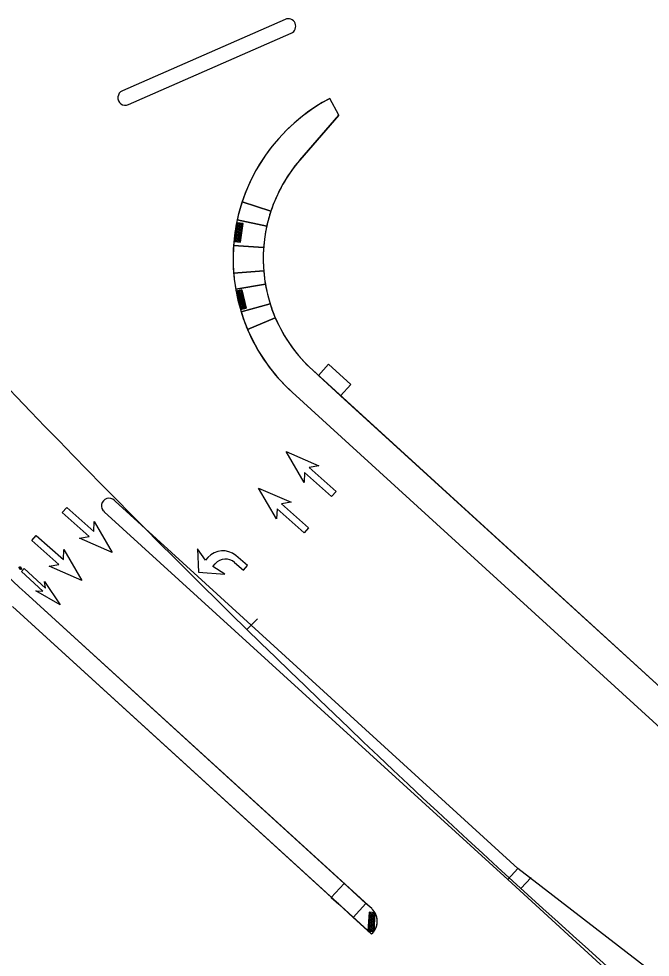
# Model space of a CAD drawing. Extents: x -5665 to 1997148, y 4 to 827579.
# Drawn here: x 1970644.1 to 1970811.6, y 803376.5 to 803625.5 of the extents above; entities that cross this region are included whole.
import ezdxf

# ---------------------------------------------------------------- set-up
doc = ezdxf.new("R2010")
doc.units = 0
for name, color, linetype in [('RD_HC_CL_Rel', 7, 'Continuous'), ('RD_HC_Data_Tic_Rel', 7, 'Continuous'), ('RD_PD_SW', 7, 'Continuous'), ('RD_Sketch8', 7, 'Continuous')]:
    doc.layers.add(name, color=color, linetype=linetype)

msp = doc.modelspace()

# ---------------------------------------------------------------- linework, layer by layer
at = {"layer": 'RD_HC_CL_Rel'}
msp.add_arc((1972709.1, 805510.19), 2864.79, 221.47902, 228.40581, dxfattribs=at)
at = {"layer": 'RD_HC_Data_Tic_Rel'}
for p, q in [((1970704.63, 803463.45), (1970707.43, 803466.31)), ((1970777.29, 803394.75), (1970779.98, 803397.7))]:
    msp.add_line(p, q, dxfattribs=at)
at = {"layer": 'RD_PD_SW'}
for p, q in [((1970714.77, 803625.36), (1970671.56, 803606.4)), ((1970673.16, 803602.74), (1970716.37, 803621.7)), ((1970728.95, 803599.98), (1970726.63, 803604.4)), ((1970728.95, 803599.98), (1970726.63, 803604.4)), ((1970728.95, 803599.98), (1970718.65, 803588.03)), ((1970718.65, 803588.03), (1970728.95, 803599.98)), ((1970703.36, 803576.97), (1970710.95, 803574.46)), ((1970710.95, 803574.46), (1970703.36, 803576.97)), ((1970703.36, 803576.97), (1970710.95, 803574.46)), ((1970702.04, 803572.17), (1970709.86, 803570.46)), ((1970709.86, 803570.46), (1970702.04, 803572.17)), ((1970702.04, 803572.17), (1970709.86, 803570.46)), ((1970701.06, 803565.37), (1970709.04, 803564.8)), ((1970709.04, 803564.8), (1970701.06, 803565.37)), ((1970701.06, 803565.37), (1970709.04, 803564.8)), ((1970701.09, 803558.01), (1970709.06, 803558.66)), ((1970709.06, 803558.66), (1970701.09, 803558.01)), ((1970701.09, 803558.01), (1970709.06, 803558.66)), ((1970701.63, 803553.77), (1970709.51, 803555.12)), ((1970709.51, 803555.12), (1970701.63, 803553.77)), ((1970701.63, 803553.77), (1970709.51, 803555.12)), ((1970703.05, 803547.78), (1970710.78, 803549.87)), ((1970710.78, 803549.87), (1970703.05, 803547.78)), ((1970703.05, 803547.78), (1970710.78, 803549.87)), ((1970704.78, 803543.07), (1970712.14, 803546.21)), ((1970712.14, 803546.21), (1970704.78, 803543.07)), ((1970704.78, 803543.07), (1970712.14, 803546.21)), ((1970726.26, 803533.85), (1970723.57, 803530.89)), ((1970726.26, 803533.85), (1970723.57, 803530.89)), ((1970732.17, 803528.46), (1970726.26, 803533.85)), ((1970732.17, 803528.46), (1970726.26, 803533.85)), ((1970844.51, 803420.55), (1970721.97, 803532.35)), ((1970723.57, 803530.89), (1970721.97, 803532.35)), ((1970723.57, 803530.89), (1970729.48, 803525.5)), ((1970729.48, 803525.5), (1970723.57, 803530.89)), ((1970732.17, 803528.46), (1970729.48, 803525.5)), ((1970729.48, 803525.5), (1970732.17, 803528.46)), ((1970830.78, 803422.25), (1970716.58, 803526.44)), ((1970716.58, 803526.44), (1970827.08, 803425.62)), ((1970832.48, 803431.53), (1970729.48, 803525.5)), ((1970666.78, 803494.74), (1970696.45, 803467.67)), ((1970776.49, 803400.06), (1970691.61, 803477.5)), ((1970737.71, 803389.4), (1970645.75, 803473.29)), ((1970730.37, 803396.09), (1970645.75, 803473.29)), ((1970737.64, 803382.69), (1970642.38, 803469.6)), ((1970642.38, 803469.6), (1970729.01, 803390.56)), ((1970696.45, 803467.67), (1970773.79, 803397.1)), ((1970776.49, 803400.06), (1970773.79, 803397.1)), ((1970773.79, 803397.1), (1970776.49, 803400.06)), ((1970993.3, 803233.01), (1970776.49, 803400.06)), ((1970730.37, 803396.09), (1970727, 803392.4)), ((1970727, 803392.4), (1970730.37, 803396.09)), ((1970730.37, 803396.09), (1970727, 803392.4)), ((1970732.39, 803394.27), (1970730.37, 803396.09)), ((1970773.79, 803397.1), (1970844.8, 803332.32)), ((1970736.17, 803390.8), (1970732.68, 803393.99)), ((1970729.01, 803390.56), (1970727, 803392.4)), ((1970729.01, 803390.56), (1970732.84, 803387.07)), ((1970732.84, 803387.07), (1970736.17, 803390.8)), ((1970732.84, 803387.07), (1970736.17, 803390.8)), ((1970736.17, 803390.8), (1970732.84, 803387.07)), ((1970737.71, 803389.4), (1970736.17, 803390.8)), ((1970732.84, 803387.07), (1970737.66, 803382.67)), ((1970737.66, 803382.67), (1970737.77, 803382.79))]:
    msp.add_line(p, q, dxfattribs=at)
for points in [[(1970717.39, 803624.33), (1970717.4, 803624.34)], [(1970701.72, 803553.21), (1970701.73, 803553.21)], [(1970701.73, 803553.21), (1970703.28, 803553.58), (1970704.44, 803548.73), (1970702.88, 803548.36)], [(1970702.88, 803548.36), (1970702.88, 803548.36)], [(1970691.61, 803477.5), (1970669.68, 803497.51), (1970669.44, 803497.73)], [(1970727, 803392.4), (1970727, 803392.4), (1970729.01, 803390.56)], [(1970737.77, 803382.79), (1970737.98, 803383.02), (1970737.98, 803383.02)]]:
    msp.add_lwpolyline(points, dxfattribs=at)
for points in [[(1970702.93, 803566.26), (1970703.6, 803571.2), (1970702.01, 803571.41), (1970701.34, 803566.47)], [(1970704.44, 803548.73), (1970703.28, 803553.58), (1970701.73, 803553.21), (1970702.88, 803548.36)], [(1970738.33, 803383.35), (1970738.65, 803388.33), (1970737.05, 803388.43), (1970736.73, 803383.45)]]:
    msp.add_lwpolyline(points, close=True, dxfattribs=at)
for centre, radius in [((1970702.16, 803570.28), 0.146), ((1970702.21, 803570.67), 0.146), ((1970702.26, 803571.07), 0.146), ((1970702.21, 803570.67), 0.073), ((1970702.26, 803571.07), 0.073), ((1970702.65, 803570.21), 0.146), ((1970702.7, 803570.61), 0.146), ((1970702.76, 803571), 0.146), ((1970702.7, 803570.61), 0.073), ((1970702.76, 803571), 0.073), ((1970703.21, 803570.54), 0.146), ((1970703.26, 803570.94), 0.146), ((1970703.21, 803570.54), 0.073), ((1970703.26, 803570.94), 0.073), ((1970701.83, 803567.9), 0.146), ((1970701.89, 803568.3), 0.146), ((1970701.83, 803567.9), 0.073), ((1970701.94, 803568.69), 0.146), ((1970701.89, 803568.3), 0.073), ((1970702, 803569.09), 0.146), ((1970701.94, 803568.69), 0.073), ((1970702.05, 803569.49), 0.146), ((1970702, 803569.09), 0.073), ((1970702.1, 803569.88), 0.146), ((1970702.05, 803569.49), 0.073), ((1970702.1, 803569.88), 0.073), ((1970702.16, 803570.28), 0.073), ((1970702.33, 803567.83), 0.146), ((1970702.38, 803568.23), 0.146), ((1970702.33, 803567.83), 0.073), ((1970702.44, 803568.63), 0.146), ((1970702.38, 803568.23), 0.073), ((1970702.49, 803569.02), 0.146), ((1970702.44, 803568.63), 0.073), ((1970702.54, 803569.42), 0.146), ((1970702.49, 803569.02), 0.073), ((1970702.6, 803569.81), 0.146), ((1970702.54, 803569.42), 0.073), ((1970702.6, 803569.81), 0.073), ((1970702.65, 803570.21), 0.073), ((1970702.83, 803567.76), 0.146), ((1970702.89, 803568.16), 0.146), ((1970702.94, 803568.56), 0.146), ((1970702.89, 803568.16), 0.073), ((1970702.99, 803568.95), 0.146), ((1970702.94, 803568.56), 0.073), ((1970703.05, 803569.35), 0.146), ((1970702.99, 803568.95), 0.073), ((1970703.1, 803569.75), 0.146), ((1970703.05, 803569.35), 0.073), ((1970703.15, 803570.14), 0.146), ((1970703.1, 803569.75), 0.073), ((1970703.15, 803570.14), 0.073), ((1970701.67, 803566.71), 0.146), ((1970701.73, 803567.11), 0.146), ((1970701.67, 803566.71), 0.073), ((1970701.78, 803567.5), 0.146), ((1970701.73, 803567.11), 0.073), ((1970701.78, 803567.5), 0.073), ((1970702.17, 803566.64), 0.146), ((1970702.22, 803567.04), 0.146), ((1970702.17, 803566.64), 0.073), ((1970702.27, 803567.44), 0.146), ((1970702.22, 803567.04), 0.073), ((1970702.27, 803567.44), 0.073), ((1970702.67, 803566.58), 0.146), ((1970702.73, 803566.97), 0.146), ((1970702.67, 803566.58), 0.073), ((1970702.78, 803567.37), 0.146), ((1970702.73, 803566.97), 0.073), ((1970702.78, 803567.37), 0.073), ((1970702.83, 803567.76), 0.073), ((1970702.09, 803552.99), 0.146), ((1970702.09, 803552.99), 0.073), ((1970702.57, 803553.1), 0.146), ((1970702.57, 803553.1), 0.073), ((1970703.07, 803553.22), 0.146), ((1970703.07, 803553.22), 0.073), ((1970703.16, 803552.83), 0.146), ((1970702.18, 803552.6), 0.146), ((1970702.18, 803552.6), 0.073), ((1970702.27, 803552.21), 0.146), ((1970702.27, 803552.21), 0.073), ((1970702.36, 803551.82), 0.146), ((1970702.36, 803551.82), 0.073), ((1970702.46, 803551.43), 0.146), ((1970702.46, 803551.43), 0.073), ((1970702.55, 803551.04), 0.146), ((1970702.55, 803551.04), 0.073), ((1970702.64, 803550.65), 0.146), ((1970702.66, 803552.71), 0.146), ((1970702.64, 803550.65), 0.073), ((1970702.66, 803552.71), 0.073), ((1970702.76, 803552.32), 0.146), ((1970702.76, 803552.32), 0.073), ((1970702.85, 803551.93), 0.146), ((1970702.85, 803551.93), 0.073), ((1970702.94, 803551.54), 0.146), ((1970702.94, 803551.54), 0.073), ((1970703.03, 803551.16), 0.146), ((1970703.03, 803551.16), 0.073), ((1970703.13, 803550.77), 0.146), ((1970703.13, 803550.77), 0.073), ((1970703.22, 803550.38), 0.146), ((1970703.16, 803552.83), 0.073), ((1970703.25, 803552.44), 0.146), ((1970703.22, 803550.38), 0.073), ((1970703.25, 803552.44), 0.073), ((1970703.34, 803552.05), 0.146), ((1970703.34, 803552.05), 0.073), ((1970703.44, 803551.66), 0.146), ((1970703.44, 803551.66), 0.073), ((1970703.53, 803551.27), 0.146), ((1970703.53, 803551.27), 0.073), ((1970703.62, 803550.88), 0.146), ((1970703.62, 803550.88), 0.073), ((1970703.71, 803550.5), 0.146), ((1970703.71, 803550.5), 0.073), ((1970702.73, 803550.26), 0.146), ((1970702.73, 803550.26), 0.073), ((1970702.83, 803549.87), 0.146), ((1970702.83, 803549.87), 0.073), ((1970702.92, 803549.48), 0.146), ((1970702.92, 803549.48), 0.073), ((1970703.01, 803549.09), 0.146), ((1970703.01, 803549.09), 0.073), ((1970703.1, 803548.71), 0.146), ((1970703.1, 803548.71), 0.073), ((1970703.31, 803549.99), 0.146), ((1970703.31, 803549.99), 0.073), ((1970703.4, 803549.6), 0.146), ((1970703.4, 803549.6), 0.073), ((1970703.5, 803549.21), 0.146), ((1970703.5, 803549.21), 0.073), ((1970703.59, 803548.82), 0.146), ((1970703.59, 803548.82), 0.073), ((1970703.81, 803550.11), 0.146), ((1970703.81, 803550.11), 0.073), ((1970703.9, 803549.72), 0.146), ((1970703.9, 803549.72), 0.073), ((1970703.99, 803549.33), 0.146), ((1970703.99, 803549.33), 0.073), ((1970704.08, 803548.94), 0.146), ((1970704.08, 803548.94), 0.073), ((1970737.2, 803386.11), 0.146), ((1970737.23, 803386.51), 0.146), ((1970737.25, 803386.91), 0.146), ((1970737.28, 803387.31), 0.146), ((1970737.2, 803386.11), 0.073), ((1970737.23, 803386.51), 0.073), ((1970737.3, 803387.71), 0.146), ((1970737.33, 803388.11), 0.146), ((1970737.25, 803386.91), 0.073), ((1970737.28, 803387.31), 0.073), ((1970737.3, 803387.71), 0.073), ((1970737.33, 803388.11), 0.073), ((1970737.7, 803386.08), 0.146), ((1970737.72, 803386.48), 0.146), ((1970737.75, 803386.88), 0.146), ((1970737.7, 803386.08), 0.073), ((1970737.78, 803387.28), 0.146), ((1970737.72, 803386.48), 0.073), ((1970737.8, 803387.68), 0.146), ((1970737.83, 803388.07), 0.146), ((1970737.75, 803386.88), 0.073), ((1970737.78, 803387.28), 0.073), ((1970737.8, 803387.68), 0.073), ((1970737.83, 803388.07), 0.073), ((1970738.21, 803386.05), 0.146), ((1970738.23, 803386.45), 0.146), ((1970738.26, 803386.84), 0.146), ((1970738.21, 803386.05), 0.073), ((1970738.28, 803387.24), 0.146), ((1970738.31, 803387.64), 0.146), ((1970738.23, 803386.45), 0.073), ((1970738.26, 803386.84), 0.073), ((1970738.34, 803388.04), 0.146), ((1970738.28, 803387.24), 0.073), ((1970738.31, 803387.64), 0.073), ((1970738.34, 803388.04), 0.073), ((1970737.04, 803383.72), 0.146), ((1970737.07, 803384.12), 0.146), ((1970737.1, 803384.51), 0.146), ((1970737.04, 803383.72), 0.073), ((1970737.12, 803384.91), 0.146), ((1970737.15, 803385.31), 0.146), ((1970737.07, 803384.12), 0.073), ((1970737.1, 803384.51), 0.073), ((1970737.17, 803385.71), 0.146), ((1970737.12, 803384.91), 0.073), ((1970737.15, 803385.31), 0.073), ((1970737.17, 803385.71), 0.073), ((1970737.54, 803383.68), 0.146), ((1970737.57, 803384.08), 0.146), ((1970737.59, 803384.48), 0.146), ((1970737.62, 803384.88), 0.146), ((1970737.54, 803383.68), 0.073), ((1970737.57, 803384.08), 0.073), ((1970737.65, 803385.28), 0.146), ((1970737.59, 803384.48), 0.073), ((1970737.67, 803385.68), 0.146), ((1970737.62, 803384.88), 0.073), ((1970737.65, 803385.28), 0.073), ((1970737.67, 803385.68), 0.073), ((1970738.05, 803383.65), 0.146), ((1970738.08, 803384.05), 0.146), ((1970738.1, 803384.45), 0.146), ((1970738.13, 803384.85), 0.146), ((1970738.05, 803383.65), 0.073), ((1970738.08, 803384.05), 0.073), ((1970738.15, 803385.25), 0.146), ((1970738.18, 803385.65), 0.146), ((1970738.1, 803384.45), 0.073), ((1970738.13, 803384.85), 0.073), ((1970738.15, 803385.25), 0.073), ((1970738.18, 803385.65), 0.073)]:
    msp.add_circle(centre, radius, dxfattribs=at)
for centre, radius, start, end in [((1970715.57, 803623.53), 2, 23.6969, 113.6969), ((1970715.56, 803623.53), 2, 293.6969, 23.6969), ((1970672.36, 803604.57), 2, 113.6969, 293.6969), ((1970748.93, 803561.9), 48, 117.6849, 227.6252), ((1970748.93, 803561.9), 48, 117.6849, 161.703), ((1970748.93, 803561.9), 40, 139.2138, 227.6252), ((1970748.93, 803561.9), 40, 139.2138, 161.703), ((1970748.93, 803561.9), 48, 161.703, 167.6498), ((1970748.93, 803561.9), 40, 161.703, 167.6498), ((1970748.93, 803561.9), 48, 167.6498, 175.8487), ((1970748.93, 803561.9), 40, 167.6498, 175.8487), ((1970748.93, 803561.9), 48, 175.8487, 184.6443), ((1970748.93, 803561.9), 40, 175.8487, 184.6443), ((1970748.93, 803561.9), 48, 184.6443, 189.7555), ((1970748.93, 803561.9), 40, 184.6443, 189.7555), ((1970748.93, 803561.9), 48, 189.7555, 190.4272), ((1970748.93, 803561.9), 40, 189.7555, 197.5067), ((1970748.93, 803561.9), 48, 196.3807, 197.1011), ((1970748.93, 803561.9), 40, 197.5067, 203.101), ((1970748.93, 803561.9), 48, 197.1011, 203.101), ((1970748.93, 803561.9), 40, 203.101, 227.6252), ((1970748.93, 803561.9), 48, 203.101, 227.6252), ((1970668.03, 803496.31), 2, 45.1089, 231.3537), ((1971384.43, 804282.96), 1096, 225.81579, 227.62524), ((1971384.43, 804282.96), 1096, 225.81579, 227.62524), ((1970736.05, 803397.68), 5, 223.0511, 227.6252), ((1970734.68, 803386.07), 4.5, 311.2119, 47.6252), ((1970734.68, 803386.07), 4.5, 317.24, 47.6252), ((1970734.68, 803386.07), 4.5, 317.2408, 47.6252)]:
    msp.add_arc(centre, radius, start, end, dxfattribs=at)
at = {"layer": 'RD_Sketch8'}
for p, q in [((1970719.81, 803502.49), (1970715.04, 803510.67)), ((1970715.04, 803510.67), (1970723.72, 803506.89)), ((1970723.72, 803506.89), (1970721.11, 803506.48)), ((1970721.11, 803506.48), (1970728.28, 803500.1)), ((1970719.91, 803505.13), (1970719.81, 803502.49)), ((1970727.09, 803498.75), (1970719.91, 803505.13)), ((1970712.49, 803492.83), (1970707.71, 803501)), ((1970707.71, 803501), (1970716.39, 803497.22)), ((1970728.28, 803500.1), (1970727.09, 803498.75)), ((1970655.63, 803494.49), (1970656.82, 803495.83)), ((1970656.82, 803495.83), (1970664, 803489.45)), ((1970716.39, 803497.22), (1970713.78, 803496.81)), ((1970713.78, 803496.81), (1970720.96, 803490.44)), ((1970662.8, 803488.11), (1970655.63, 803494.49)), ((1970712.59, 803495.47), (1970712.49, 803492.83)), ((1970719.76, 803489.09), (1970712.59, 803495.47)), ((1970664, 803489.45), (1970664.1, 803492.09)), ((1970664.1, 803492.09), (1970668.87, 803483.92)), ((1970647.54, 803487.09), (1970648.74, 803488.43)), ((1970648.74, 803488.43), (1970655.91, 803482.05)), ((1970720.96, 803490.44), (1970719.76, 803489.09)), ((1970654.72, 803480.71), (1970647.54, 803487.09)), ((1970660.19, 803487.7), (1970662.8, 803488.11)), ((1970668.87, 803483.92), (1970660.19, 803487.7)), ((1970655.91, 803482.05), (1970656.01, 803484.7)), ((1970656.01, 803484.7), (1970660.79, 803476.52)), ((1970693.62, 803481.86), (1970691.54, 803484.92)), ((1970691.54, 803484.92), (1970691.8, 803478.67)), ((1970691.54, 803484.92), (1970691.8, 803478.67)), ((1970693.62, 803481.86), (1970691.54, 803484.92)), ((1970652.11, 803480.3), (1970654.72, 803480.71)), ((1970694.25, 803482.6), (1970693.62, 803481.86)), ((1970694.25, 803482.6), (1970693.62, 803481.86)), ((1970695.59, 803480.18), (1970696.22, 803480.92)), ((1970695.59, 803480.18), (1970696.22, 803480.92)), ((1970701.33, 803481.24), (1970703.71, 803479.2)), ((1970701.33, 803481.24), (1970703.71, 803479.2)), ((1970704.76, 803480.43), (1970701.64, 803483.1)), ((1970704.76, 803480.43), (1970701.64, 803483.1)), ((1970644.8, 803478.9), (1970645.51, 803479.65)), ((1970650.43, 803473.67), (1970644.8, 803478.9)), ((1970645.51, 803479.65), (1970651.13, 803474.43)), ((1970660.79, 803476.52), (1970652.11, 803480.3)), ((1970691.8, 803478.67), (1970698.73, 803478.2)), ((1970691.8, 803478.67), (1970698.73, 803478.2)), ((1970698.73, 803478.2), (1970695.59, 803480.18)), ((1970698.73, 803478.2), (1970695.59, 803480.18)), ((1970703.71, 803479.2), (1970704.76, 803480.43)), ((1970703.71, 803479.2), (1970704.76, 803480.43)), ((1970703.71, 803479.2), (1970703.71, 803479.2)), ((1970703.71, 803479.2), (1970703.71, 803479.2)), ((1970650.95, 803476.2), (1970655.07, 803470.06)), ((1970651.13, 803474.43), (1970650.95, 803476.2)), ((1970655.07, 803470.06), (1970648.64, 803473.73)), ((1970648.64, 803473.73), (1970650.43, 803473.67))]:
    msp.add_line(p, q, dxfattribs=at)
msp.add_lwpolyline([(1970644.84, 803479.61), (1970644.82, 803479.56), (1970644.79, 803479.52), (1970644.78, 803479.5), (1970644.76, 803479.47), (1970644.74, 803479.46), (1970644.72, 803479.44), (1970644.7, 803479.43), (1970644.67, 803479.42), (1970644.66, 803479.41), (1970644.61, 803479.4), (1970644.58, 803479.4), (1970644.16, 803479.92), (1970644.18, 803479.96), (1970644.2, 803479.99), (1970644.23, 803480.03), (1970644.26, 803480.06), (1970644.3, 803480.08), (1970644.34, 803480.1), (1970644.37, 803480.11), (1970644.4, 803480.12), (1970644.42, 803480.13)], close=True, dxfattribs=at)
for centre, radius, start, end in [((1970698.2, 803479.08), 5.29, 49.4333, 138.2758), ((1970698.2, 803479.08), 5.29, 49.4333, 138.2758), ((1970698.93, 803478.6), 3.56, 47.7087, 139.4715), ((1970698.93, 803478.6), 3.56, 47.7087, 139.4715)]:
    msp.add_arc(centre, radius, start, end, dxfattribs=at)

doc.saveas('drawing.dxf')
